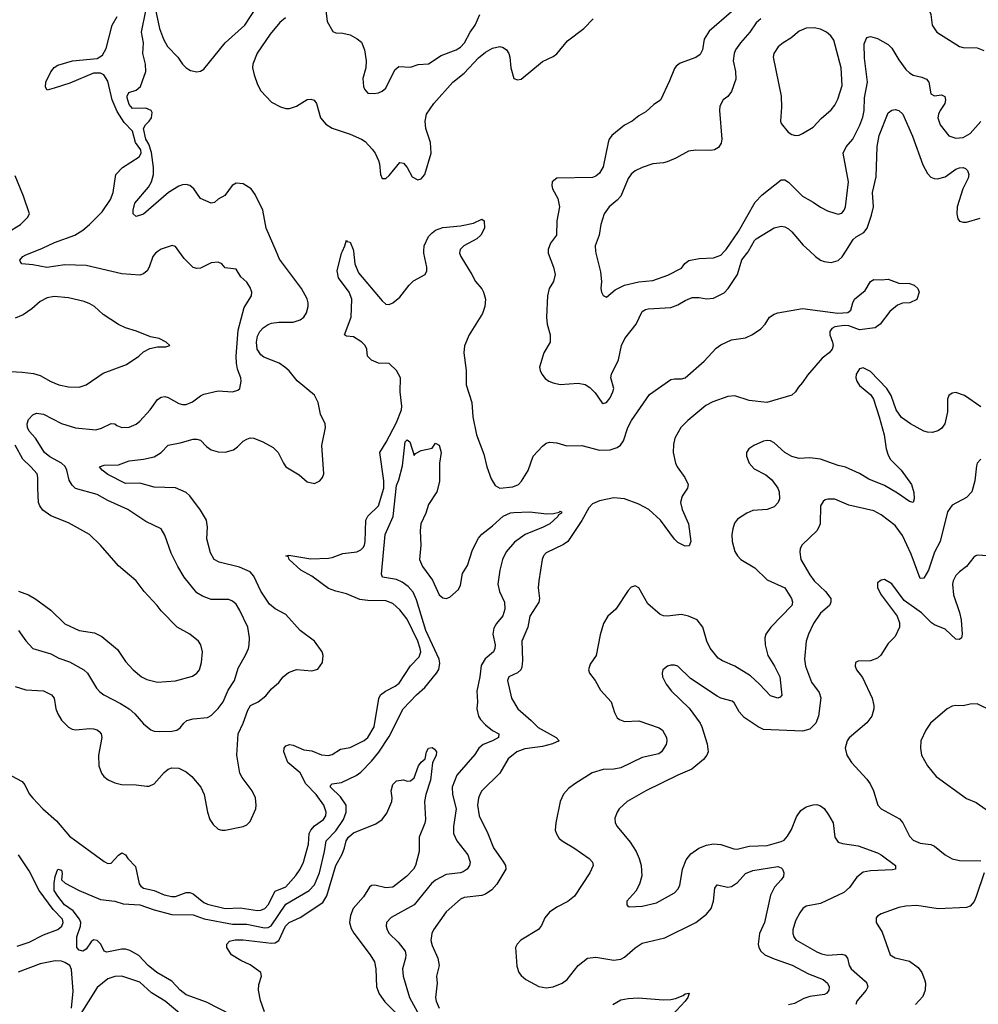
# Model space of a CAD drawing. Header units: inches. Extents: x 1934316 to 2140091, y 524953 to 667329.
# Tile 268 of 384: x 2030496 to 2035876, y 645772 to 651300. Entities that reach past the tile are written whole.
import ezdxf

# ---------------------------------------------------------------- set-up
doc = ezdxf.new("R2010")
doc.units = ezdxf.units.IN
doc.header["$MEASUREMENT"] = 0
doc.layers.add('C0634', color=7, linetype='Continuous')
doc.layers.add('C0635', color=7, linetype='Continuous')

msp = doc.modelspace()

# ---------------------------------------------------------------- linework, layer by layer
at = {"layer": 'C0634', "color": 5}
for points, elevation in [([(2030450, 647054.2), (2030510, 647021.7), (2030524, 647004), (2030550, 646953.7), (2030570, 646928.8), (2030626, 646870), (2030701.7, 646801.7), (2030775.8, 646715.8), (2030970, 646573.8), (2030990, 646562.7), (2031010, 646563.6), (2031050, 646608.8), (2031070, 646622.6), (2031090, 646610.5), (2031103.1, 646590), (2031145.3, 646545.3), (2031167.3, 646447.3), (2031175, 646435), (2031190, 646423.9), (2031250, 646411), (2031306.5, 646386.5), (2031350, 646376.1), (2031370, 646377), (2031430, 646398.9), (2031450, 646399.5), (2031470, 646392.2), (2031530, 646343), (2031550, 646334.4), (2031650, 646310.1), (2031733.3, 646313.4), (2031830, 646298.3), (2031850, 646300.6), (2031871.8, 646310), (2031891.2, 646330), (2031930, 646407.2), (2031990, 646431.8), (2032045.9, 646494.1), (2032069.9, 646530), (2032088.3, 646570), (2032116.9, 646670), (2032121.5, 646730), (2032129.4, 646750), (2032150, 646773.4), (2032201.8, 646810), (2032213.7, 646830), (2032215.8, 646850), (2032203.2, 646890), (2032160.2, 646950), (2032102.7, 647010), (2032070, 647070.5), (2032001.7, 647130), (2031977.5, 647190), (2031980.2, 647210), (2031990, 647222.6), (2032010, 647230.2), (2032030, 647227.5), (2032090, 647200.1), (2032135.7, 647195.7), (2032190, 647172), (2032230, 647168), (2032250, 647174.9), (2032296.8, 647203.2), (2032350, 647213.7), (2032430, 647253), (2032450, 647270.2), (2032485, 647330), (2032511.5, 647488.5), (2032521.4, 647510), (2032548.6, 647530), (2032602.7, 647557.3), (2032624.9, 647575.1), (2032688.4, 647671.6), (2032738, 647722), (2032746.4, 647750), (2032744.2, 647770), (2032729.9, 647810), (2032670, 647934), (2032630, 647985.8), (2032590, 648022.6), (2032550, 648037.3), (2032450, 648038), (2032404.4, 648044.4), (2032330, 648076.2), (2032270, 648091.4), (2032230, 648107.2), (2032135.9, 648175.9), (2032074.5, 648210), (2032007.8, 648270), (2032004.1, 648284.1), (2031989.5, 648290), (2032006, 648294), (2032130, 648272.8), (2032230, 648276.4), (2032250, 648279.5), (2032310, 648302.8), (2032388.5, 648311.5), (2032410, 648322.8), (2032423.3, 648336.7), (2032431.5, 648350), (2032435, 648370), (2032438.4, 648490), (2032450, 648512.9), (2032510.3, 648569.7), (2032539.4, 648670), (2032538.8, 648710), (2032517.5, 648870), (2032552.8, 648927.2), (2032610, 649038), (2032639.2, 649110), (2032641.5, 649130), (2032631.1, 649210), (2032633.6, 649290), (2032610, 649329.7), (2032570, 649369.8), (2032510, 649371.9), (2032470, 649387.6), (2032448.6, 649410), (2032443.4, 649450), (2032434.1, 649470), (2032415.5, 649490), (2032370, 649520.2), (2032330, 649523.8), (2032318.7, 649530), (2032356.2, 649630), (2032360.5, 649730), (2032345.6, 649770), (2032285, 649850), (2032278.5, 649890), (2032302.6, 649990), (2032307.3, 650000)], 280), ([(2030470, 647556.9), (2030530, 647536.9), (2030630, 647532.3), (2030674.9, 647510), (2030690.3, 647490), (2030699.1, 647430), (2030710, 647401.6), (2030730, 647367), (2030770, 647327.2), (2030790, 647316), (2030810, 647312.7), (2030890, 647320.2), (2030910, 647318), (2030930, 647312.7), (2030942.6, 647302.6), (2030953.1, 647290), (2030957.8, 647270), (2030937.8, 647170), (2030940.9, 647110), (2030956, 647070), (2030968.9, 647050), (2030992.1, 647032), (2031030, 647014.9), (2031066.6, 647006.6), (2031150, 647004.7), (2031210, 646995.5), (2031222.8, 646997.2), (2031250.6, 647009.4), (2031306.8, 647073.2), (2031330, 647092.7), (2031350, 647100.2), (2031390, 647096.9), (2031430, 647076.5), (2031461.3, 647050), (2031512.6, 646990), (2031531.3, 646950), (2031550.3, 646850), (2031563.1, 646810), (2031582, 646782), (2031610, 646755.5), (2031630, 646748.5), (2031650, 646748.7), (2031750, 646770.3), (2031770, 646778.4), (2031790, 646797.3), (2031820.5, 646870), (2031823.5, 646890), (2031819.1, 646930), (2031801.5, 646970), (2031745.4, 647045.4), (2031731.9, 647070), (2031713.8, 647170), (2031721.7, 647290), (2031750, 647350.3), (2031776, 647424), (2031791.2, 647448.8), (2031833.7, 647470), (2031877.1, 647502.9), (2031910, 647542.8), (2031950, 647577.8), (2031974, 647610), (2032004.8, 647635.2), (2032050, 647651.1), (2032135.8, 647644.2), (2032170, 647653), (2032196.3, 647690), (2032199.7, 647730), (2032193.3, 647750), (2032149.6, 647810), (2032069.9, 647869.9), (2031990, 647959.8), (2031930, 647991.7), (2031898.8, 648018.8), (2031850, 648092.1), (2031810, 648176), (2031790, 648200.3), (2031730, 648226.3), (2031614.7, 648254.7), (2031588.2, 648270), (2031567.4, 648307.4), (2031545.8, 648385.8), (2031550.7, 648450), (2031543.8, 648490), (2031510, 648546.9), (2031450, 648627.4), (2031430, 648646.2), (2031370, 648671.6), (2031250, 648675.8), (2031170, 648697), (2031090, 648696.2), (2030990, 648745.5), (2030958.9, 648770), (2030943.7, 648790), (2030970, 648799.6), (2031050, 648801.5), (2031110, 648823), (2031190, 648831.6), (2031250, 648845.2), (2031289.7, 648870), (2031330, 648911.4), (2031396.5, 648923.5), (2031470, 648943.9), (2031490, 648945.3), (2031510, 648939.5), (2031543.6, 648903.6), (2031570, 648884.7), (2031610, 648873.6), (2031648.6, 648871.4), (2031695.8, 648884.2), (2031718.9, 648901.1), (2031750, 648934), (2031770, 648945.3), (2031790, 648951.6), (2031810, 648950.3), (2031860.7, 648930), (2031918, 648898), (2031946.4, 648870), (2031975.8, 648810), (2031990.5, 648790), (2032064.7, 648744.7), (2032110, 648704.9), (2032150, 648696.4), (2032180.9, 648710), (2032196.2, 648730), (2032202.4, 648750), (2032191.4, 648910), (2032212.6, 649010), (2032209.7, 649030), (2032184.4, 649084.4), (2032170.6, 649150.6), (2032150, 649191.3), (2032053, 649273), (2032008.5, 649328.5), (2031984, 649350), (2031951.9, 649371.9), (2031866.1, 649406.1), (2031850, 649418.9), (2031829.2, 649450), (2031824.4, 649490), (2031830, 649523.8), (2031843.9, 649550), (2031863.1, 649570), (2031890, 649588.7), (2031910, 649596.4), (2031950, 649601.9), (2032030, 649601.5), (2032070, 649614.4), (2032089.9, 649630.1), (2032105.2, 649654.8), (2032115.6, 649690), (2032115.8, 649710), (2032110, 649733.6), (2032078.4, 649790), (2031955, 649955), (2031935.4, 650000)], 320), ([(2030490, 647870.4), (2030530, 647812), (2030570, 647768.9), (2030670, 647740.2), (2030715.3, 647715.3), (2030775.1, 647695.1), (2030856.4, 647650), (2030877.4, 647630), (2030926.7, 647546.7), (2030945.7, 647525.7), (2030968.5, 647508.5), (2031061, 647461), (2031110.3, 647430), (2031142.5, 647402.5), (2031190, 647345.7), (2031232.4, 647312.4), (2031250, 647305.7), (2031283.2, 647303.2), (2031350, 647304.5), (2031378, 647310), (2031396.9, 647323.1), (2031416.3, 647350), (2031434.7, 647365.3), (2031470, 647374.7), (2031550, 647382.4), (2031570, 647392.4), (2031610, 647431.7), (2031638.4, 647470), (2031665.1, 647534.9), (2031701.5, 647590), (2031721.5, 647658.5), (2031765.1, 647734.9), (2031779.7, 647770), (2031783, 647790), (2031786.6, 647830), (2031776.4, 647890), (2031730, 647987), (2031710, 648018.4), (2031690, 648035.8), (2031670, 648044), (2031570, 648045), (2031522.7, 648062.7), (2031490, 648081.8), (2031419.7, 648170), (2031383.1, 648230), (2031345.4, 648305.4), (2031310, 648405.2), (2031290, 648440.9), (2031203, 648483), (2031103.6, 648550), (2030990, 648601.2), (2030930, 648634.5), (2030808.3, 648668.3), (2030790, 648686.2), (2030773.8, 648713.8), (2030760.7, 648770), (2030750.6, 648790.6), (2030729.8, 648810), (2030664.8, 648844.8), (2030635.8, 648870), (2030584.7, 648950), (2030549.9, 648989.9), (2030539.7, 649010), (2030537.8, 649030), (2030544.7, 649055.3), (2030570, 649082.3), (2030590.2, 649090.2), (2030630, 649084.3), (2030730, 649032.8), (2030810, 649008.7), (2030922.7, 648997.3), (2030954.3, 649005.7), (2031010, 649033.4), (2031030, 649030.6), (2031041.4, 649021.4), (2031070, 649010.4), (2031110, 649012), (2031150, 649028.9), (2031170, 649045.7), (2031227.6, 649110), (2031270, 649167.2), (2031290, 649180.8), (2031310, 649183.9), (2031330, 649179.1), (2031390, 649145.3), (2031410, 649139.6), (2031430, 649140.3), (2031466.1, 649153.9), (2031510, 649188.5), (2031530, 649197.4), (2031610, 649216.5), (2031690, 649210.3), (2031720.1, 649219.9), (2031731.8, 649230), (2031738.7, 649270), (2031738, 649290), (2031718.7, 649338.7), (2031712.3, 649372.3), (2031710.6, 649410), (2031722.8, 649557.2), (2031756, 649684), (2031797, 649750), (2031798.4, 649770), (2031790, 649797.2), (2031770, 649826), (2031736.3, 649856.3), (2031710, 649899), (2031650, 649906), (2031630, 649929.4), (2031610, 649939.5), (2031570, 649934), (2031510, 649905.1), (2031490, 649902.9), (2031470, 649909.6), (2031418.9, 649958.9), (2031389, 650000)], 340), ([(2031272.5, 650000), (2031257.3, 649990), (2031243.8, 649970), (2031223, 649910), (2031210.6, 649890), (2031190, 649872.3), (2031170, 649866), (2031070, 649872.4), (2030870, 649919.1), (2030750, 649923.8), (2030648.3, 649908.3), (2030570, 649923.4), (2030508.9, 649928.9), (2030500.5, 649940.5), (2030497.6, 649950), (2030514, 649970), (2030530, 649979), (2030582.2, 650000)], 340), ([(2032369.4, 650000), (2032376.5, 649930), (2032398.3, 649878.3), (2032530, 649721.3), (2032550, 649703.1), (2032570, 649700.3), (2032590, 649710.3), (2032630, 649742.6), (2032681.4, 649810), (2032705.8, 649834.2), (2032771.6, 649870), (2032780.9, 649890), (2032780.9, 649910), (2032764.1, 649990), (2032764.5, 650000)], 280), ([(2032966.4, 650000), (2032965, 649990), (2032970.9, 649970), (2033034.2, 649870), (2033054.3, 649830), (2033090, 649788.2), (2033099.6, 649770), (2033110.2, 649730), (2033106.3, 649690), (2033094, 649650), (2033018.6, 649530), (2032991.9, 649468.1), (2032988.3, 649430), (2033001.5, 649330), (2033002.2, 649250), (2033032.8, 649150), (2033038.2, 649070), (2033059, 648970), (2033100, 648860), (2033117.4, 648790), (2033142.5, 648722.5), (2033164, 648684), (2033190.2, 648670.2), (2033263.1, 648676.9), (2033295.4, 648690), (2033311.9, 648708.1), (2033350, 648768.7), (2033378.3, 648850), (2033430, 648905.5), (2033450, 648921.6), (2033470, 648928.8), (2033510, 648924.1), (2033566.9, 648906.9), (2033650, 648910.1), (2033750, 648883.1), (2033810, 648884.1), (2033850, 648897.1), (2033868.4, 648911.6), (2033884.2, 648935.8), (2033908.5, 649010), (2033929.2, 649050), (2034030, 649195.1), (2034150, 649279.1), (2034170, 649284.4), (2034210, 649282.8), (2034230, 649288.9), (2034337.7, 649382.3), (2034404.9, 649455.1), (2034430, 649473.9), (2034490, 649502.9), (2034570, 649514.4), (2034608.2, 649531.8), (2034656.3, 649563.7), (2034679.6, 649590), (2034703.7, 649630), (2034730, 649646), (2034750, 649654), (2034890, 649678.9), (2035087.8, 649652.2), (2035143.3, 649656.7), (2035161.3, 649670), (2035171.3, 649710), (2035181.1, 649730), (2035240.3, 649779.7), (2035270, 649830.8), (2035290, 649841), (2035330, 649838.8), (2035370, 649842.8), (2035430, 649821), (2035490, 649818.8), (2035516, 649810), (2035536, 649790), (2035544.7, 649770), (2035530.7, 649729.3), (2035492, 649710), (2035450, 649708), (2035422.2, 649697.8), (2035378.9, 649661.1), (2035324.9, 649590), (2035297.3, 649570), (2035210, 649558.5), (2035150, 649581.5), (2035122.7, 649582.7), (2035070, 649575.2), (2035053.8, 649566.2), (2035042.3, 649550), (2035043.2, 649530), (2035058, 649490), (2035060.5, 649470), (2035055.9, 649450), (2035039.2, 649430), (2035000.1, 649399.9), (2034916.7, 649303.3), (2034890, 649262.4), (2034864.5, 649235.5), (2034850.2, 649209.8), (2034830, 649191.6), (2034689.6, 649150.4), (2034590, 649161.8), (2034510, 649188.4), (2034470, 649184.9), (2034385.9, 649154.1), (2034346.5, 649133.5), (2034246.2, 649050), (2034206, 649010), (2034172.2, 648950), (2034164.8, 648915.2), (2034164.2, 648870), (2034176.8, 648810), (2034185.9, 648790), (2034229.4, 648730), (2034248.2, 648690), (2034242.9, 648670), (2034214.4, 648625.6), (2034205, 648590), (2034213.4, 648550), (2034250.1, 648469.9), (2034262, 648370), (2034253.4, 648346.6), (2034230, 648344.7), (2034190, 648365.1), (2034170, 648384.2), (2034092.8, 648490), (2034027.6, 648550), (2033970, 648580.4), (2033890, 648609.9), (2033830, 648615.4), (2033750, 648599.2), (2033710, 648581.1), (2033690, 648559.3), (2033651, 648489), (2033572.9, 648370), (2033547.5, 648352.5), (2033450, 648305.7), (2033436.1, 648290), (2033429.1, 648270), (2033410.2, 648149.8), (2033406.5, 648110), (2033413.5, 648050), (2033410.2, 648030), (2033358.6, 647950), (2033347.3, 647890), (2033314.7, 647810), (2033318.2, 647701.8), (2033314.5, 647665.5), (2033308.8, 647650), (2033290, 647632.6), (2033241.3, 647610), (2033234.3, 647590), (2033256.5, 647490), (2033290.8, 647430.8), (2033366, 647366), (2033405, 647325), (2033506, 647270), (2033523.1, 647250), (2033486.6, 647233.4), (2033430, 647218.2), (2033330, 647206.1), (2033286.9, 647190), (2033237.2, 647150), (2033191.3, 647070), (2033090.2, 646970), (2033078.4, 646950), (2033070, 646929.2), (2033065.7, 646890), (2033075.4, 646830), (2033123.8, 646730), (2033154.6, 646650), (2033210.9, 646570), (2033222.3, 646550), (2033224.7, 646530), (2033173.4, 646446.6), (2033145.7, 646414.3), (2033110.3, 646390), (2033090, 646382.2), (2032990, 646370.7), (2032970, 646362.3), (2032889.1, 646290), (2032818, 646190), (2032809.2, 646170), (2032803.2, 646130), (2032810, 646101.6), (2032843.5, 646030), (2032850.3, 645990), (2032836.1, 645930), (2032839.2, 645890), (2032830.2, 645810), (2032832.6, 645790), (2032850.2, 645750)], 280), ([(2033461.9, 650000), (2033462, 649990), (2033492.1, 649910), (2033501.8, 649870), (2033491.4, 649830), (2033467, 649790), (2033458.9, 649750), (2033451.6, 649630), (2033455.6, 649590), (2033473.6, 649530), (2033472.3, 649490), (2033436.9, 649430), (2033413.1, 649350), (2033416.1, 649330), (2033425.5, 649310), (2033445.8, 649285.8), (2033466.4, 649270), (2033490, 649260.3), (2033530, 649252.4), (2033630, 649258.8), (2033670, 649251.5), (2033695.8, 649235.8), (2033725.8, 649205.8), (2033763.8, 649150), (2033770, 649145.7), (2033790, 649150.4), (2033810, 649177.1), (2033824.7, 649210), (2033829.7, 649230), (2033814, 649290), (2033817.4, 649310), (2033855.9, 649390), (2033873.8, 649470), (2033891.9, 649510), (2033956.5, 649590), (2033990, 649660.9), (2034007.4, 649672.6), (2034023.8, 649676.2), (2034150, 649684), (2034190, 649699.4), (2034230, 649723.8), (2034270, 649740.2), (2034310, 649740.7), (2034350, 649732.6), (2034390, 649736.5), (2034450, 649766.7), (2034471.6, 649790), (2034524.2, 649870), (2034548.9, 649951.1), (2034583.8, 649996.2), (2034586.1, 650000)], 320), ([(2033728.3, 650000), (2033728.9, 649990), (2033756.4, 649883.6), (2033761.6, 649830), (2033758, 649790), (2033760.7, 649770), (2033770, 649751.3), (2033790, 649742.8), (2033837, 649783), (2033889.8, 649810.2), (2033970, 649827.8), (2034050, 649835.9), (2034133.9, 649866.1), (2034210, 649904.6), (2034228.9, 649931.1), (2034252.1, 649947.9), (2034310, 649959.7), (2034390, 649962.7), (2034430, 649977.4), (2034451.3, 650000)], 340), ([(2034930.2, 650000), (2034962.8, 649970), (2034990.7, 649950.7), (2035010, 649942.2), (2035050, 649936.1), (2035090, 649947.4), (2035111.7, 649968.3), (2035131.5, 650000)], 320), ([(2030412.6, 649327.4), (2030510, 649321.7), (2030572.7, 649312.7), (2030610, 649302), (2030670, 649268.7), (2030716, 649250), (2030770, 649237.8), (2030830, 649236.5), (2030870, 649250.3), (2030965.4, 649314.6), (2031095.6, 649364.4), (2031164, 649410), (2031190, 649436), (2031225.6, 649454.4), (2031270, 649462.8), (2031316.5, 649463.5), (2031338, 649470), (2031318, 649490), (2031278, 649510), (2031230, 649519.3), (2031151.1, 649551.1), (2031089, 649570), (2031050, 649589.5), (2030964.2, 649644.2), (2030915.1, 649690), (2030890, 649705.1), (2030857.8, 649717.8), (2030770, 649738.2), (2030690, 649746.6), (2030650, 649738), (2030610, 649716.9), (2030564.3, 649675.7), (2030516.4, 649643.6), (2030470, 649624.2)], 360), ([(2035890, 649126.8), (2035798, 649190), (2035750, 649206), (2035730, 649203.2), (2035710.2, 649190), (2035703.9, 649170), (2035702.4, 649097.6), (2035688.9, 649030), (2035670, 649004.5), (2035648.9, 648991.1), (2035618, 648982), (2035590, 648983.5), (2035570, 648989.7), (2035496.2, 649030), (2035445.7, 649065.7), (2035415.6, 649110), (2035386.6, 649190), (2035362.4, 649230), (2035270, 649325.4), (2035230, 649344.7), (2035210, 649339.7), (2035190.2, 649310), (2035189.4, 649290), (2035194.9, 649270), (2035210, 649245.7), (2035273.6, 649193.6), (2035287.2, 649170), (2035320.3, 649070), (2035347.1, 648970), (2035358.9, 648890), (2035370, 648854.9), (2035383.5, 648830), (2035442.7, 648770), (2035500.2, 648690), (2035513.8, 648646.2), (2035515.3, 648610), (2035510.5, 648590), (2035490, 648594), (2035422.1, 648642.1), (2035350, 648685.5), (2035261, 648721), (2035210, 648752.2), (2035130, 648787.9), (2035090, 648796.4), (2034990, 648831.9), (2034930, 648839.7), (2034870, 648835.6), (2034830, 648846.6), (2034789.3, 648869.3), (2034730, 648924.5), (2034710, 648935.5), (2034690, 648937.7), (2034670, 648933.2), (2034616.4, 648910), (2034587.2, 648890), (2034575.3, 648870), (2034575.2, 648850), (2034589.6, 648809.6), (2034618.6, 648778.6), (2034683.8, 648743.8), (2034716.5, 648716.5), (2034751.3, 648670), (2034759.1, 648650), (2034760.9, 648610), (2034753.1, 648590), (2034730, 648564.2), (2034690, 648550.7), (2034610, 648544.6), (2034577, 648530), (2034524.7, 648495.3), (2034507.6, 648472.4), (2034498.2, 648441.8), (2034493.1, 648410), (2034494.4, 648370), (2034510, 648314.6), (2034524, 648290), (2034542.6, 648270), (2034621.5, 648221.5), (2034690, 648154.3), (2034789.5, 648109.5), (2034826.7, 648050), (2034833.1, 648030), (2034830.2, 648010), (2034712.3, 647890), (2034683.6, 647850), (2034677.6, 647830), (2034680.2, 647790), (2034693.8, 647730), (2034733, 647670), (2034762.8, 647610), (2034773, 647507), (2034764.4, 647495.6), (2034750, 647489.8), (2034710, 647504.2), (2034648.7, 647570), (2034596.7, 647616.7), (2034509.7, 647670), (2034439.4, 647699.4), (2034415.6, 647715.6), (2034370.4, 647770.4), (2034352.5, 647810), (2034330.6, 647890), (2034298.5, 647930), (2034250, 647951.6), (2034210, 647960.9), (2034130, 647950.7), (2034110, 647952.3), (2034090, 647960.3), (2034020.8, 648020.8), (2033970, 648109.6), (2033950, 648122), (2033926.8, 648113.2), (2033910, 648094.5), (2033841.1, 647990), (2033797.6, 647950), (2033772, 647910), (2033753.2, 647846.8), (2033730.4, 647730), (2033698, 647682), (2033688.5, 647650), (2033694.4, 647630), (2033726.4, 647590), (2033755.4, 647535.4), (2033816, 647470), (2033833.8, 647410), (2033850, 647380.3), (2033862.4, 647370), (2033890, 647359.7), (2033970, 647363), (2034084.5, 647324.5), (2034103.1, 647310), (2034125.3, 647270), (2034128.7, 647250), (2034123.7, 647230), (2034098.5, 647190), (2034082.9, 647177.1), (2033990, 647158), (2033870, 647098.8), (2033830, 647091.9), (2033770, 647089.8), (2033709.5, 647070.5), (2033611.8, 647010), (2033576.8, 646983.2), (2033548.6, 646951.4), (2033529, 646910), (2033504.9, 646790), (2033501.1, 646750), (2033507.9, 646727.9), (2033523.4, 646703.4), (2033545.4, 646685.4), (2033606.4, 646650), (2033692.4, 646590), (2033710.4, 646570), (2033715.3, 646550), (2033696.5, 646510), (2033610, 646378.9), (2033571.8, 646348.2), (2033510, 646316.8), (2033470, 646289.7), (2033442.8, 646257.2), (2033425.2, 646214.8), (2033408.3, 646191.7), (2033307.7, 646132.3), (2033287.2, 646110), (2033278, 646090), (2033285.4, 645985.4), (2033296.4, 645950), (2033310, 645933), (2033336.3, 645910), (2033410, 645872), (2033450, 645864.4), (2033490, 645869.3), (2033540.5, 645890), (2033568.4, 645910), (2033630.5, 645989.5), (2033682, 646030), (2033730, 646036), (2033830, 646019.2), (2033870, 646025.2), (2033890, 646035.8), (2033951, 646089), (2033990, 646114.3), (2034115.8, 646144.2), (2034290, 646231), (2034350, 646276.9), (2034376.8, 646310), (2034390.5, 646350), (2034396.6, 646423.4), (2034410, 646441.5), (2034470, 646429.3), (2034490, 646433.5), (2034525, 646455), (2034570, 646506.3), (2034610, 646523.5), (2034750, 646545.7), (2034770, 646537.9), (2034777.4, 646530), (2034784.7, 646510), (2034782.6, 646490), (2034770.1, 646469.9), (2034732.9, 646430), (2034710, 646384.5), (2034675.2, 646230), (2034648.4, 646170), (2034640.2, 646110), (2034645, 646090), (2034655, 646070), (2034676.9, 646050), (2034730, 646026.3), (2034831.2, 645991.3), (2034922.4, 645942.4), (2035004.9, 645910), (2035028.9, 645890), (2035038, 645870), (2035036.5, 645850), (2035025.2, 645834.8), (2035012.9, 645827.1), (2034930, 645815.8), (2034896.7, 645803.3), (2034844.7, 645775.3), (2034811, 645769)], 320), ([(2030490, 648091.6), (2030545.5, 648070), (2030586.6, 648046.6), (2030670, 647984.2), (2030750, 647907.6), (2030830, 647870.3), (2030916.7, 647856.7), (2030956.6, 647836.6), (2031044.7, 647764.7), (2031090, 647697.1), (2031132, 647650), (2031180.3, 647610), (2031210, 647594.7), (2031270, 647579.7), (2031370, 647588.3), (2031465.7, 647614.3), (2031489.6, 647630), (2031505.4, 647650), (2031516.9, 647690), (2031521.1, 647750), (2031512.8, 647790), (2031499.6, 647810), (2031450, 647849.7), (2031380.7, 647890), (2031290, 647980.5), (2031268.3, 648010), (2031194.3, 648090), (2031149.6, 648150), (2031050, 648233.6), (2030949.6, 648350), (2030887, 648410), (2030770, 648474.3), (2030670, 648514.7), (2030626.2, 648546.2), (2030609.8, 648570), (2030602.4, 648590), (2030596.9, 648670), (2030598.7, 648730), (2030593.3, 648750), (2030558.9, 648790), (2030512.8, 648832.8), (2030470, 648911.2)], 360), ([(2031686, 645710), (2031544.2, 645784.2), (2031430, 645825.2), (2031397.3, 645850), (2031350, 645900.7), (2031266, 645950), (2031216.8, 645990), (2031165.4, 646045.4), (2031114.5, 646074.5), (2031090, 646081.6), (2031070, 646081.4), (2030985.2, 646065.2), (2030969.6, 646070), (2030951.2, 646110), (2030931.6, 646130), (2030910, 646134), (2030897.2, 646122.8), (2030870, 646080.5), (2030850, 646069.9), (2030830, 646076.3), (2030817.4, 646090), (2030817, 646150), (2030836.9, 646210), (2030839.1, 646230), (2030832.2, 646250), (2030795.6, 646295.6), (2030747.3, 646330), (2030710, 646377.8), (2030689.9, 646410), (2030688.8, 646451.2), (2030696, 646490), (2030710, 646530.8), (2030730, 646524.7), (2030733.5, 646506.5), (2030730.6, 646470), (2030751.6, 646451.6), (2030830, 646410.3), (2030950, 646360.7), (2031030, 646351.3), (2031076.5, 646336.5), (2031170, 646329.4), (2031250, 646301.7), (2031350, 646275.2), (2031470, 646273.7), (2031532.1, 646252.1), (2031690, 646221), (2031770, 646220.7), (2031870, 646200.8), (2031890, 646202.3), (2031907.4, 646212.6), (2031990, 646333.4), (2032119.8, 646410), (2032150, 646442.2), (2032177.9, 646510), (2032207.5, 646630), (2032216.5, 646690), (2032270, 646745), (2032312.4, 646810), (2032327.6, 646850), (2032328.9, 646890), (2032296.2, 646936.2), (2032239.8, 646990), (2032240.8, 646999.2), (2032249, 647010), (2032302.9, 647017.1), (2032384.6, 647055.4), (2032410, 647074.9), (2032470, 647136.6), (2032512.2, 647187.8), (2032570, 647275.5), (2032648.9, 647430), (2032722.3, 647510), (2032768.9, 647551.1), (2032835.9, 647630), (2032848.9, 647651.1), (2032853.1, 647686.9), (2032849.5, 647710), (2032774.9, 647870), (2032723.1, 648043.1), (2032704.9, 648084.9), (2032676.9, 648116.9), (2032642.7, 648142.7), (2032610, 648155.9), (2032532.7, 648170), (2032526.5, 648186.5), (2032546.2, 648410), (2032592.4, 648510), (2032610, 648684), (2032624, 648716), (2032644.6, 648795.4), (2032659, 648930), (2032670, 648941), (2032684.7, 648930), (2032710, 648854), (2032716.4, 648863.6), (2032750, 648882), (2032810, 648894), (2032830, 648922), (2032850, 648911), (2032856.3, 648890), (2032860.7, 648870), (2032852.2, 648810), (2032852.2, 648707.8), (2032836.3, 648650), (2032790, 648577.2), (2032774.9, 648530), (2032748, 648470), (2032743.8, 648430), (2032746.7, 648350), (2032739.7, 648270), (2032756.1, 648230), (2032813.2, 648153.2), (2032850, 648070.3), (2032870, 648053.4), (2032890, 648049.2), (2032910, 648058.2), (2032958.6, 648101.4), (2032970, 648125.5), (2032981.2, 648190), (2033010, 648235.3), (2033037.2, 648322.8), (2033070, 648388.1), (2033090, 648411), (2033150, 648457.5), (2033210, 648512), (2033250, 648530.8), (2033270, 648533.7), (2033356.3, 648536.3), (2033454.3, 648525.7), (2033491.9, 648528.1), (2033524.5, 648535.5), (2033530, 648541), (2033537.3, 648537.3), (2033536.3, 648530), (2033520.3, 648519.7), (2033516.4, 648510), (2033470.3, 648470), (2033433.1, 648450), (2033332, 648410), (2033272.7, 648367.3), (2033227, 648313), (2033204.7, 648270), (2033191, 648210), (2033180.2, 648130), (2033188.8, 648088.8), (2033217.4, 648030), (2033219.2, 647990), (2033207.7, 647952.3), (2033171.1, 647910), (2033156.3, 647883.7), (2033150.9, 647850), (2033163.5, 647790), (2033162.7, 647770), (2033155, 647750), (2033108.7, 647711.3), (2033085.7, 647674.3), (2033078.8, 647610), (2033060.8, 647530), (2033064.8, 647470), (2033061.1, 647430), (2033070.2, 647390), (2033082.2, 647370), (2033110, 647340.7), (2033150, 647308.1), (2033184.4, 647290), (2033183.1, 647270), (2033148.7, 647250), (2033096.5, 647230), (2033073.6, 647210), (2033050, 647174.3), (2032950, 647057.4), (2032924, 646990), (2032925.1, 646950), (2032946.3, 646870), (2032930.2, 646770.2), (2032931, 646730), (2032949.2, 646690), (2033011.8, 646610), (2033023.6, 646570), (2033020.3, 646550), (2033007.4, 646530), (2032985.2, 646514.8), (2032970, 646509.2), (2032890, 646499.6), (2032830, 646468.4), (2032807.7, 646450), (2032710.2, 646330), (2032580.3, 646259.7), (2032554.6, 646230), (2032552.6, 646210), (2032557.6, 646190), (2032570.2, 646170), (2032619.7, 646119.7), (2032658.8, 646070), (2032663.2, 646050), (2032661.4, 646030), (2032644.1, 645970), (2032647.9, 645930), (2032683.9, 645810), (2032749.5, 645690)], 260), ([(2035890, 648831.8), (2035870.2, 648809.8), (2035864.8, 648795.2), (2035857.2, 648710), (2035839.5, 648650), (2035810, 648617), (2035730, 648574), (2035703.7, 648536.3), (2035661.5, 648370), (2035629.4, 648310), (2035596.3, 648210), (2035570, 648164.5), (2035550, 648162), (2035498.9, 648298.9), (2035450, 648404.7), (2035410, 648459.7), (2035330, 648519.8), (2035290, 648542.2), (2035150, 648575.1), (2035070, 648608.3), (2035031.8, 648608.2), (2035016.7, 648603.3), (2035005.3, 648594.7), (2034990.3, 648569.7), (2034987.8, 648470), (2034981.7, 648450), (2034970, 648429.6), (2034887.9, 648352.1), (2034877, 648330), (2034873.4, 648310), (2034880.3, 648270), (2034930, 648183.7), (2034954.6, 648150), (2035018.6, 648090), (2035047.4, 648050), (2035048.7, 648030), (2035040.4, 648010), (2034990, 647968), (2034951.5, 647910), (2034922, 647850), (2034910.3, 647810), (2034901.1, 647710), (2034905.2, 647670), (2034940.2, 647580.2), (2034982.1, 647522.1), (2034991.6, 647491.6), (2034979.5, 647390), (2034964.6, 647350), (2034930, 647315.8), (2034890, 647304.7), (2034670, 647315.3), (2034639.6, 647330), (2034562.5, 647382.5), (2034533.5, 647413.5), (2034505.1, 647465.1), (2034494.5, 647474.5), (2034430, 647489.6), (2034410, 647501.6), (2034261.1, 647601.1), (2034190, 647669.3), (2034170, 647676), (2034150, 647676), (2034132, 647670), (2034106, 647650), (2034101, 647630), (2034104, 647610), (2034124, 647570), (2034153.4, 647530), (2034254, 647434), (2034314.6, 647350), (2034324.6, 647330), (2034353.4, 647233.4), (2034360.3, 647190), (2034352, 647170), (2034333.1, 647146.9), (2034267.9, 647092.1), (2034190, 647058.7), (2034010, 646969.7), (2033905.5, 646910), (2033860.5, 646870), (2033848.2, 646850), (2033836.8, 646816.8), (2033838, 646790), (2033848.2, 646770), (2033922.2, 646682.2), (2033954.9, 646630), (2033973.1, 646590), (2033984.6, 646550), (2033987.3, 646492.7), (2033974.7, 646445.3), (2033953.4, 646406.6), (2033904, 646350), (2033902.8, 646330), (2033910, 646321), (2033918.8, 646318.8), (2033990, 646323.1), (2034070, 646342), (2034170, 646397.6), (2034190, 646418), (2034201.7, 646438.3), (2034215.5, 646530), (2034237, 646583), (2034262.7, 646617.3), (2034308, 646648), (2034350, 646665.2), (2034390, 646672.2), (2034430, 646668.1), (2034503.8, 646643.8), (2034523.2, 646643.2), (2034590, 646660.1), (2034690, 646663.8), (2034770, 646685.2), (2034786.2, 646693.8), (2034805.1, 646714.9), (2034827.3, 646752.7), (2034855.5, 646824.5), (2034880.6, 646859.4), (2034910, 646880.3), (2034950, 646891.6), (2034970, 646892.7), (2034990, 646885.5), (2035010.1, 646870.1), (2035035.6, 646835.6), (2035060.6, 646790), (2035070.2, 646710.2), (2035090, 646682.4), (2035114.4, 646674.4), (2035202, 646662), (2035310, 646621.2), (2035330, 646611.2), (2035410.6, 646550), (2035411, 646530), (2035394.3, 646525.7), (2035270, 646520.8), (2035230, 646512.7), (2035194.3, 646485.7), (2035152.7, 646427.3), (2035120.6, 646399.4), (2034990, 646337.4), (2034910, 646322), (2034891.3, 646308.7), (2034874, 646286), (2034850, 646240.9), (2034835.8, 646190), (2034834.9, 646170), (2034840.3, 646150), (2034852.7, 646132.7), (2034970, 646065.6), (2034995.4, 646055.4), (2035030, 646047.1), (2035110, 646052.2), (2035127.9, 646047.9), (2035142.6, 646030), (2035152, 645990), (2035163.2, 645970), (2035240.6, 645900.6), (2035250.3, 645890), (2035255.8, 645870), (2035247.2, 645850), (2035193.5, 645790), (2035188.6, 645770)], 340), ([(2035930, 648289.7), (2035870, 648294), (2035862, 648290), (2035850, 648281.6), (2035810.2, 648229.8), (2035770, 648200.5), (2035750, 648179.6), (2035734.6, 648150), (2035730.3, 648130), (2035737.3, 648070), (2035770.8, 647970.7), (2035779.7, 647930), (2035786, 647850), (2035781.6, 647830), (2035770, 647819.6), (2035750, 647821.3), (2035690, 647878.4), (2035630, 647903.1), (2035614.1, 647914.1), (2035556.2, 647970), (2035459.6, 648039.6), (2035390, 648132.3), (2035350, 648156), (2035330, 648154), (2035310, 648138), (2035310.8, 648110), (2035330.6, 648070), (2035420.3, 647950), (2035432.8, 647912.8), (2035433.4, 647890), (2035410, 647836), (2035370, 647797), (2035328.3, 647731.7), (2035310, 647715.4), (2035270, 647699.8), (2035202.4, 647697.6), (2035186.8, 647690), (2035184, 647670), (2035193, 647650), (2035225.9, 647605.9), (2035280.3, 647490), (2035290.3, 647450), (2035289, 647430), (2035277.4, 647390), (2035250, 647351.8), (2035151.7, 647268.3), (2035140.4, 647250), (2035128.2, 647210), (2035138, 647170), (2035163.8, 647130), (2035250, 647035.5), (2035269, 647009), (2035287.4, 646970), (2035312.2, 646890), (2035330.5, 646870), (2035433.5, 646813.5), (2035451.7, 646790), (2035490, 646715.5), (2035510, 646694), (2035550, 646676.9), (2035608.9, 646668.9), (2035630, 646659.5), (2035690.4, 646610), (2035730, 646588.3), (2035770, 646578.8), (2035890, 646577.6)], 360), ([(2035950, 647419.5), (2035870, 647459.5), (2035830, 647457), (2035790, 647446.6), (2035750, 647449.3), (2035730, 647446), (2035701, 647430), (2035607.3, 647350), (2035580.7, 647310), (2035553.4, 647250), (2035550.6, 647210), (2035556.3, 647170), (2035590, 647111), (2035638.8, 647050), (2035810, 646927.7), (2035864.5, 646904.5), (2035970.4, 646830.3)], 380), ([(2031870, 645729.7), (2031847.3, 645792.7), (2031835.4, 645850), (2031838.2, 645881.8), (2031853.1, 645930), (2031849.6, 645950), (2031790, 645993.3), (2031736.6, 646016.6), (2031684, 646050), (2031658, 646090), (2031658, 646110), (2031673.6, 646126.4), (2031706.1, 646133.9), (2031750, 646133.8), (2031910, 646113.9), (2031930, 646116), (2031950.3, 646129.7), (2031987.8, 646210), (2032007.5, 646230), (2032070, 646259.8), (2032196.4, 646343.6), (2032219.3, 646380.7), (2032269.9, 646550), (2032304.9, 646615.1), (2032319.3, 646650), (2032328.3, 646690), (2032341, 646710), (2032370, 646734), (2032494.9, 646785.1), (2032531, 646809), (2032556, 646844), (2032584.5, 646910), (2032587, 646930), (2032580.7, 646970), (2032590, 647006), (2032610, 647026), (2032650, 647032), (2032670, 647024.7), (2032690, 647026), (2032710, 647042.8), (2032733.6, 647110), (2032748.2, 647131.8), (2032772.3, 647150), (2032779.7, 647190), (2032789.6, 647210), (2032810, 647214), (2032824.4, 647204.4), (2032834.9, 647190), (2032833.7, 647170), (2032812.8, 647127.2), (2032801.3, 647030), (2032774.4, 646950), (2032768, 646910), (2032774, 646810), (2032770, 646789.3), (2032738.7, 646710), (2032738, 646630), (2032718, 646550), (2032706, 646530), (2032667, 646490), (2032590, 646428.8), (2032550, 646425.7), (2032490, 646439.8), (2032470, 646438.5), (2032458.7, 646430), (2032425.6, 646374.4), (2032367.3, 646310), (2032351.9, 646270), (2032347.2, 646230), (2032356.8, 646196.8), (2032370.9, 646170.9), (2032463.8, 646050), (2032487.7, 646010), (2032494, 645970), (2032499.1, 645870), (2032513.8, 645830), (2032545.7, 645785.7), (2032610, 645719.6)], 240), ([(2030481.5, 646098.5), (2030550, 646120.1), (2030630, 646161.9), (2030710, 646191.5), (2030733.2, 646210), (2030740.8, 646230), (2030736.3, 646250), (2030684.1, 646304.1), (2030604.5, 646410), (2030550, 646521.6), (2030489.9, 646609.9)], 280), ([(2035908.3, 646510), (2035863.5, 646376.5), (2035851.8, 646348.2), (2035830, 646323.5), (2035810, 646315.3), (2035650, 646306.8), (2035530, 646326.9), (2035470, 646323), (2035430, 646314.7), (2035330, 646279.6), (2035310, 646267), (2035303, 646257), (2035302.8, 646230), (2035336.2, 646176.2), (2035380.4, 646050), (2035410, 646032.9), (2035490, 646014.6), (2035537.7, 645977.7), (2035558.9, 645950), (2035574.6, 645910), (2035579.6, 645890), (2035578.5, 645850), (2035565.1, 645814.9), (2035523.1, 645770)], 360), ([(2030787, 645750), (2030795.6, 645844.4), (2030786.5, 645966.5), (2030776.8, 645990), (2030750, 646006.9), (2030730, 646013.2), (2030694.7, 646014.7), (2030610, 645999.2), (2030488.3, 645951.7)], 280), ([(2031406, 645710), (2031312.1, 645790), (2031236.6, 645836.6), (2031170, 645895.6), (2031070, 645929.8), (2031030, 645928.2), (2030990, 645914.4), (2030930, 645866.6), (2030830, 645705.1)], 280), ([(2033824.6, 645770), (2033870, 645796), (2033910, 645805), (2033967, 645807), (2034110, 645797.2), (2034150, 645798.6), (2034176.7, 645803.2), (2034219, 645821), (2034230.5, 645830.5), (2034253.2, 645833.2), (2034245.5, 645810), (2034230.3, 645790), (2034157.2, 645710)], 280)]:
    msp.add_lwpolyline(points, dxfattribs=dict(at, elevation=elevation))
at = {"layer": 'C0635', "color": 5}
for points, elevation in [([(2035890, 651836.3), (2035870, 651804.7), (2035850, 651783.1), (2035752.4, 651730), (2035650, 651662.4), (2035610, 651652.8), (2035515.8, 651644.2), (2035470, 651632.3), (2035458.4, 651610), (2035455.8, 651570), (2035476.3, 651510), (2035480.4, 651450), (2035488.4, 651430), (2035507.6, 651407.6), (2035583, 651370), (2035602, 651350), (2035610.3, 651330), (2035617, 651270), (2035642.4, 651230), (2035770, 651150.3), (2035790, 651143.7), (2035870, 651141.6), (2035906.9, 651126.9)], 360), ([(2031250, 651390.4), (2031281.2, 651250), (2031302.7, 651190), (2031324.8, 651150), (2031384.2, 651090), (2031410, 651050.3), (2031430, 651029.1), (2031454.3, 651014.3), (2031490, 651007.2), (2031510, 651011.2), (2031530, 651021.8), (2031648.4, 651170), (2031759.8, 651270), (2031830, 651378.5)], 320), ([(2032204.2, 651430), (2032222.3, 651290), (2032254, 651234), (2032270, 651226), (2032310, 651224.9), (2032350, 651214.4), (2032390, 651192.7), (2032413.5, 651173.5), (2032431.3, 651131.3), (2032440.3, 651070), (2032437.8, 651030), (2032422.6, 650970), (2032424.6, 650924.6), (2032430.5, 650910), (2032450, 650888.4), (2032485.5, 650885.5), (2032510, 650890.4), (2032530, 650898.4), (2032550, 650915.5), (2032602.2, 651017.8), (2032623.3, 651036.7), (2032690, 651033.7), (2032732.2, 651047.8), (2032790, 651053), (2032860.7, 651099.3), (2032945.1, 651130), (2032970, 651146.2), (2032991.4, 651170), (2033024.6, 651230), (2033053.1, 651270), (2033079.3, 651330)], 340), ([(2031935.4, 650000), (2031878.9, 650130), (2031859.8, 650230), (2031817.9, 650317.9), (2031794.3, 650350), (2031750, 650378.3), (2031710, 650382), (2031688.5, 650370), (2031647.3, 650312.7), (2031610, 650291.5), (2031590, 650274), (2031570, 650269.6), (2031510, 650296.1), (2031474.2, 650350), (2031450, 650368.7), (2031430, 650374.6), (2031410, 650373.6), (2031390, 650366.2), (2031330.3, 650330), (2031190, 650209), (2031150, 650195.1), (2031133.6, 650210), (2031132.4, 650230), (2031143.1, 650270), (2031219.3, 650360.7), (2031236.5, 650390), (2031246.5, 650430), (2031246.9, 650470), (2031235.1, 650555.1), (2031220.8, 650600.8), (2031203.6, 650630), (2031191, 650689), (2031201.6, 650710), (2031222.9, 650730), (2031235.6, 650750), (2031238.7, 650778.7), (2031233.2, 650790), (2031203.3, 650803.3), (2031130, 650802.2), (2031110, 650823.5), (2031098.6, 650861.4), (2031098.4, 650870), (2031109, 650891), (2031150, 650903.9), (2031174.5, 650925.5), (2031203.4, 651010), (2031202.4, 651050), (2031187.7, 651110), (2031190.5, 651170), (2031178.7, 651230), (2031203.2, 651350)], 320), ([(2034490, 651344.2), (2034365, 651235), (2034337.6, 651190), (2034327.1, 651130), (2034315.2, 651104.8), (2034290, 651088.7), (2034203.5, 651056.5), (2034179.9, 651040.1), (2034170, 651026.6), (2034143.6, 650956.4), (2034091.7, 650848.3), (2034055.8, 650824.2), (2034010, 650782), (2033970, 650759.6), (2033933, 650730), (2033890, 650707.1), (2033818.9, 650650), (2033804.4, 650630), (2033798, 650610), (2033770, 650474), (2033750, 650438.3), (2033730, 650422), (2033710, 650414.8), (2033510.4, 650409.7), (2033484.4, 650390), (2033482, 650370), (2033487, 650350), (2033516.3, 650296.3), (2033525.8, 650250), (2033511.1, 650170), (2033507.8, 650090), (2033475, 650045), (2033461.8, 650010), (2033461.9, 650000)], 320), ([(2030582.2, 650000), (2030623.4, 650016.6), (2030691.8, 650050), (2030806, 650090), (2030850, 650118.2), (2030888.5, 650150), (2030959.1, 650220.9), (2031006, 650290), (2031019.8, 650330), (2031036, 650430), (2031073.6, 650470), (2031166.4, 650530), (2031177.7, 650550), (2031175, 650570), (2031146.6, 650610), (2031130, 650673.4), (2031082.5, 650722.5), (2031043.9, 650783.9), (2031015.7, 650850), (2030990, 650954.5), (2030967.3, 650990), (2030950, 650999.2), (2030910, 650999.2), (2030776.5, 650943.5), (2030690, 650915.1), (2030650, 650905.1), (2030640.5, 650920.5), (2030642.2, 650950), (2030670, 651006.5), (2030690, 651032.1), (2030710, 651044.2), (2030791.6, 651068.4), (2030930, 651081.9), (2030959.8, 651100.2), (2030981.9, 651138.1), (2031014.8, 651270), (2031042.7, 651317.3)], 340), ([(2031988, 651310), (2031956.1, 651283.9), (2031901.6, 651218.4), (2031828.4, 651111.6), (2031804.1, 651050), (2031802.7, 651030), (2031811, 650990), (2031830, 650937), (2031850, 650900.9), (2031910, 650837.8), (2031960.5, 650810), (2031990, 650802.2), (2032010, 650801.6), (2032050, 650814.2), (2032110, 650852.9), (2032130, 650854.6), (2032147.8, 650847.8), (2032162.6, 650830), (2032183.9, 650750), (2032213.2, 650713.2), (2032250, 650691.4), (2032350, 650658), (2032413.4, 650630), (2032435.5, 650615.5), (2032474.1, 650574.1), (2032491.6, 650550), (2032510.3, 650510), (2032516.1, 650490), (2032521.1, 650430), (2032530, 650407.7), (2032550, 650408.2), (2032570, 650424.9), (2032630, 650499.1), (2032650, 650494.9), (2032670, 650470.6), (2032698.7, 650418.7), (2032730, 650401.3), (2032750, 650406.7), (2032769.8, 650430.2), (2032805.6, 650550), (2032801.4, 650610), (2032775.8, 650690), (2032771.9, 650730), (2032779.7, 650770), (2032820.9, 650830), (2032926.2, 650950), (2032990, 650999.4), (2033070, 651085.2), (2033110, 651117.6), (2033150, 651140.2), (2033190, 651150.2), (2033210, 651143.2), (2033228.7, 651130), (2033241.8, 651110), (2033247.2, 651090), (2033253, 651030), (2033270, 650970.7), (2033290, 650961.6), (2033310, 650966.4), (2033430, 651065.4), (2033490, 651093.1), (2033510, 651107.9), (2033570, 651181.9), (2033662.4, 651250), (2033714.5, 651305.5)], 320), ([(2034655.9, 651304.1), (2034630, 651282.6), (2034592.9, 651230), (2034542.2, 651170), (2034514, 651130), (2034505.3, 651110), (2034500.2, 651070), (2034512.7, 651010), (2034514.2, 650965.8), (2034490, 650897.2), (2034470, 650869.4), (2034444, 650850), (2034425.7, 650814.3), (2034423.7, 650790), (2034437, 650630), (2034433.3, 650606.7), (2034417.2, 650582.8), (2034396, 650570), (2034374.6, 650565.4), (2034290, 650568.2), (2034250, 650561.3), (2034177.8, 650522.2), (2034130, 650502.9), (2034110, 650496.9), (2034050, 650491.5), (2033990, 650471.1), (2033950, 650450.9), (2033927.2, 650432.8), (2033910, 650407.6), (2033870.2, 650310), (2033850, 650286.9), (2033803.6, 650250), (2033776.9, 650210), (2033757, 650150), (2033748.9, 650090), (2033726.3, 650030), (2033728.3, 650000)], 340), ([(2034451.3, 650000), (2034460.7, 650010), (2034529.9, 650110), (2034624.1, 650276), (2034662.4, 650317.6), (2034770, 650400.9), (2034790, 650400.3), (2034810, 650387.9), (2034890, 650309.1), (2034950, 650276.5), (2034990, 650247.8), (2035030, 650226), (2035070, 650213.1), (2035090, 650209), (2035110, 650214.4), (2035123, 650230), (2035130.9, 650250), (2035147.2, 650390), (2035117.6, 650550), (2035134.4, 650585.6), (2035170.8, 650630), (2035211.9, 650708.1), (2035227.8, 650752.2), (2035235, 650790), (2035237.8, 650862.2), (2035254.9, 650950), (2035236.3, 651083.7), (2035235.8, 651164.2), (2035250, 651200.5), (2035270, 651206.4), (2035310, 651194.9), (2035370, 651161.3), (2035390, 651140.4), (2035430, 651074.6), (2035470, 651020.3), (2035490, 651000.9), (2035510, 650989.2), (2035558, 650978), (2035585.5, 650965.5), (2035598.9, 650950), (2035610, 650883.8), (2035630, 650873.4), (2035670, 650878.7), (2035688.7, 650868.7), (2035692.3, 650850), (2035687.8, 650830), (2035661.8, 650790), (2035652.3, 650770), (2035649.3, 650750), (2035662.2, 650710), (2035710, 650648.9), (2035750, 650635.2), (2035790, 650639), (2035830, 650660.9), (2035890, 650727.8)], 340), ([(2035131.5, 650000), (2035173.2, 650066.8), (2035190, 650081.3), (2035234.3, 650105.7), (2035252.4, 650130), (2035277.3, 650202.7), (2035287.3, 650250), (2035281.2, 650330), (2035302.1, 650417.9), (2035308.5, 650588.5), (2035318.9, 650650), (2035370, 650776.3), (2035390, 650792.7), (2035410, 650796.4), (2035430, 650790.4), (2035451.8, 650770), (2035507, 650647), (2035564.5, 650484.5), (2035590, 650437.1), (2035610, 650415.8), (2035628.2, 650408.2), (2035647.1, 650407.1), (2035690, 650417.4), (2035750, 650461), (2035770, 650468.4), (2035790.3, 650470.3), (2035804.5, 650464.5), (2035814.3, 650454.3), (2035823.6, 650430), (2035819.8, 650410), (2035789.2, 650350.8), (2035758.1, 650250), (2035754.7, 650210), (2035761.5, 650181.5), (2035770, 650168.9), (2035790, 650162.4), (2035810, 650163.5), (2035886.5, 650186.5)], 320), ([(2030403.7, 650090), (2030500.7, 650150), (2030539.6, 650190), (2030551.1, 650210), (2030517.5, 650310), (2030470, 650423)], 360), ([(2032764.5, 650000), (2032765.8, 650030), (2032790, 650083.6), (2032810, 650104.2), (2032830, 650117.5), (2032870, 650132.4), (2032970, 650142.7), (2033042, 650158), (2033090, 650180.5), (2033102, 650170), (2033105.3, 650130), (2033084.5, 650090), (2033062.2, 650070), (2032989.2, 650030.8), (2032967.8, 650010), (2032966.4, 650000)], 280), ([(2034586.1, 650000), (2034620.6, 650059.4), (2034630, 650070.3), (2034730, 650131.1), (2034770, 650140.7), (2034790, 650136.9), (2034810, 650126.3), (2034829.4, 650109.4), (2034893.7, 650033.6), (2034930.2, 650000)], 320), ([(2032307.3, 650000), (2032321.6, 650030), (2032330, 650062), (2032334, 650054), (2032350, 650050.5), (2032368.4, 650010), (2032369.4, 650000)], 280), ([(2031389, 650000), (2031370, 650026), (2031351.6, 650031.6), (2031290, 650011.6), (2031272.5, 650000)], 340)]:
    msp.add_lwpolyline(points, dxfattribs=dict(at, elevation=elevation))
at = {"layer": 'C0635', "color": 5, "elevation": 360}
msp.add_lwpolyline([(2034954.3, 651254.3), (2034910, 651252), (2034870, 651236.4), (2034823.9, 651196.1), (2034780.4, 651170), (2034752.6, 651147.4), (2034727.6, 651110), (2034724, 651090), (2034770.3, 650870), (2034771.8, 650808.2), (2034766, 650730), (2034770, 650718), (2034808.8, 650668.8), (2034830, 650654.9), (2034850, 650650.4), (2034870, 650652.4), (2034890, 650661.3), (2034950, 650697.6), (2034994.3, 650745.7), (2035050, 650794), (2035070, 650820.4), (2035086.8, 650853.2), (2035111.6, 650930), (2035106.2, 651030), (2035064.5, 651184.5), (2035048.9, 651208.9), (2035024.5, 651230), (2034990, 651246.9)], close=True, dxfattribs=at)

doc.saveas('drawing.dxf')
